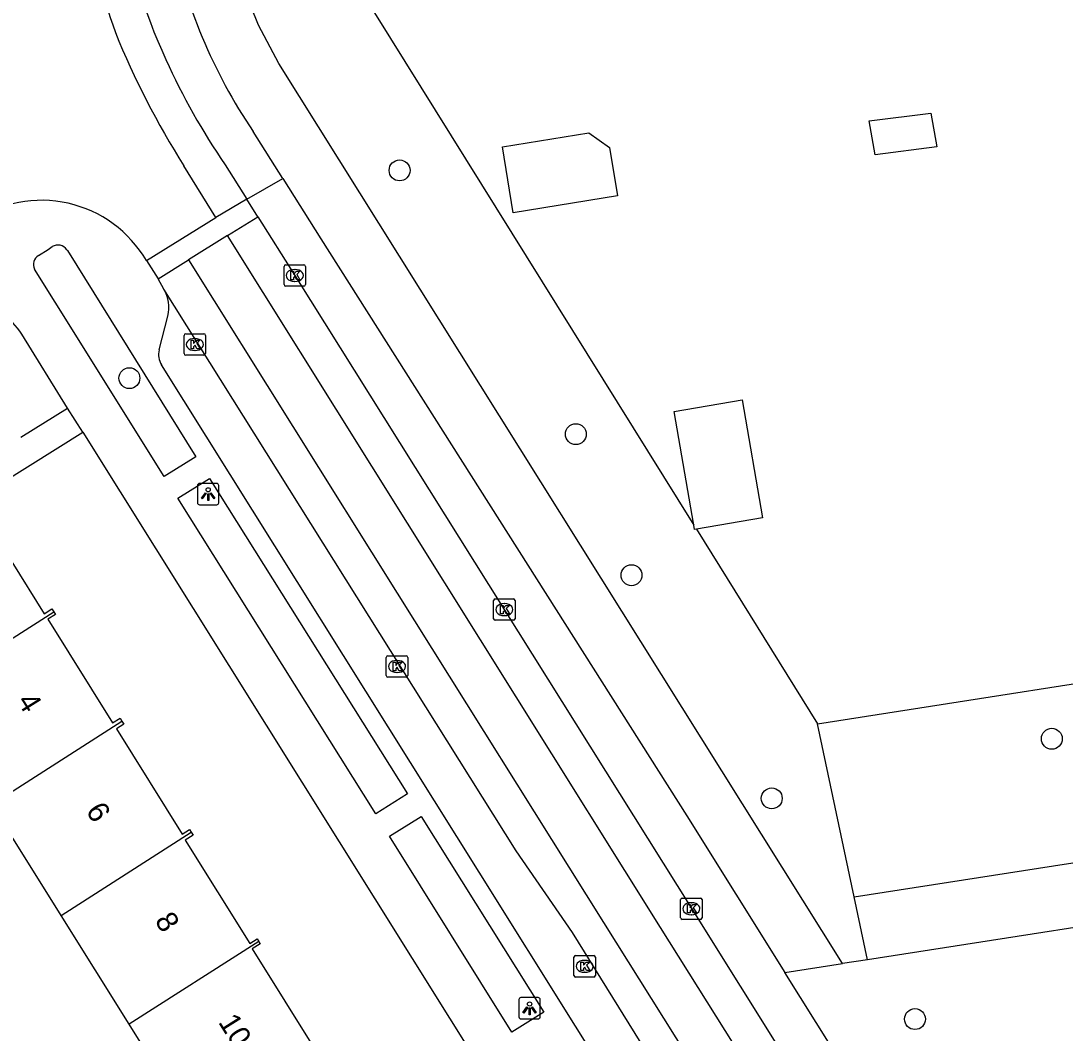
# Model space of a CAD drawing. Extents: x 160077 to 160945, y 386481 to 387498.
# Drawn here: x 160375.48 to 160424.31, y 387095.99 to 387143.33 of the extents above; entities that cross this region are included whole.
import ezdxf

# ---------------------------------------------------------------- set-up
doc = ezdxf.new("R2010")
doc.units = 0
for name, color, linetype in [('IMGEO_Boom', 7, 'Continuous'), ('IMGEO_Groenvoorziening', 7, 'Continuous'), ('IMGEO_Kolk', 7, 'Continuous'), ('IMGEO_Lichtpunt', 7, 'Continuous'), ('IMGEO_Pand', 7, 'Continuous'), ('IMGEO_Pand_nummerreeks', 7, 'Continuous'), ('IMGEO_Rijbaan_lokaal_gesloten', 7, 'Continuous'), ('IMGEO_Rijbaan_lokaal_open', 7, 'Continuous'), ('IMGEO_Voetpad_open', 7, 'Continuous')]:
    doc.layers.add(name, color=color, linetype=linetype)

msp = doc.modelspace()

# ---------------------------------------------------------------- linework, layer by layer
at = {"layer": 'IMGEO_Boom'}
for centre in [(160393.191, 387136.336), (160380.556, 387126.619), (160401.433, 387124.001), (160404.036, 387117.403), (160423.692, 387109.754), (160410.595, 387106.967), (160417.293, 387096.645)]:
    msp.add_circle(centre, 0.489, dxfattribs=at)
at = {"layer": 'IMGEO_Groenvoorziening'}
for points in [[(160389.931, 387148.86), (160390.592, 387146.738), (160392.013, 387143.711), (160406.951, 387119.747)], [(160413.9, 387099.239), (160387.536, 387141.34), (160386.589, 387143.125), (160384.699, 387147.814)], [(160407.072, 387119.553), (160412.74, 387110.46)], [(160412.74, 387110.46), (160432.671, 387113.564), (160452.281, 387116.619)], [(160414.448, 387102.361), (160412.74, 387110.46)], [(160414.448, 387102.361), (160453.551, 387108.448)], [(160450.268, 387104.901), (160415.068, 387099.421)], [(160415.068, 387099.421), (160414.448, 387102.361)], [(160415.068, 387099.421), (160413.9, 387099.239)], [(160411.212, 387098.821), (160413.9, 387099.239)]]:
    msp.add_lwpolyline(points, dxfattribs=at)
at = {"layer": 'IMGEO_Kolk'}
for p, q in [((160387.788, 387130.995), (160387.788, 387131.847)), ((160387.863, 387131.921), (160388.715, 387131.921)), ((160388.276, 387131.701), (160388.301, 387131.701)), ((160388.789, 387131.847), (160388.789, 387130.995)), ((160388.299, 387131.141), (160388.274, 387131.141)), ((160388.715, 387130.921), (160387.863, 387130.921)), ((160383.191, 387128.692), (160384.043, 387128.692)), ((160383.116, 387127.766), (160383.116, 387128.618)), ((160383.604, 387128.472), (160383.629, 387128.472)), ((160384.117, 387128.618), (160384.117, 387127.766)), ((160384.043, 387127.692), (160383.191, 387127.692)), ((160383.627, 387127.912), (160383.602, 387127.912)), ((160397.588, 387115.368), (160397.588, 387116.22)), ((160397.663, 387116.294), (160398.515, 387116.294)), ((160398.076, 387116.074), (160398.101, 387116.074)), ((160398.589, 387116.22), (160398.589, 387115.368)), ((160398.099, 387115.514), (160398.074, 387115.514)), ((160398.515, 387115.294), (160397.663, 387115.294)), ((160392.57, 387112.709), (160392.57, 387113.561)), ((160392.645, 387113.635), (160393.497, 387113.635)), ((160393.571, 387113.561), (160393.571, 387112.709)), ((160393.058, 387113.415), (160393.083, 387113.415)), ((160393.497, 387112.635), (160392.645, 387112.635)), ((160393.081, 387112.855), (160393.056, 387112.855)), ((160406.41, 387102.306), (160407.262, 387102.306)), ((160406.335, 387101.38), (160406.335, 387102.232)), ((160406.823, 387102.086), (160406.848, 387102.086)), ((160407.336, 387102.232), (160407.336, 387101.38)), ((160407.262, 387101.306), (160406.41, 387101.306)), ((160406.846, 387101.526), (160406.821, 387101.526)), ((160401.345, 387098.686), (160401.345, 387099.538)), ((160401.42, 387099.612), (160402.272, 387099.612)), ((160401.833, 387099.392), (160401.858, 387099.392)), ((160402.346, 387099.538), (160402.346, 387098.686)), ((160402.272, 387098.612), (160401.42, 387098.612)), ((160401.856, 387098.832), (160401.831, 387098.832))]:
    msp.add_line(p, q, dxfattribs=at)
for points in [[(160387.788, 387130.995), (160387.788, 387131.847)], [(160387.863, 387131.921), (160388.715, 387131.921)], [(160388.109, 387131.621), (160388.232, 387131.621), (160388.232, 387131.47), (160388.362, 387131.621), (160388.526, 387131.621), (160388.38, 387131.47), (160388.533, 387131.221), (160388.381, 387131.221), (160388.296, 387131.385), (160388.232, 387131.318), (160388.232, 387131.221), (160388.109, 387131.221), (160388.109, 387131.621)], [(160388.789, 387131.847), (160388.789, 387130.995)], [(160388.715, 387130.921), (160387.863, 387130.921)], [(160383.191, 387128.692), (160384.043, 387128.692)], [(160383.116, 387127.766), (160383.116, 387128.618)], [(160383.437, 387128.392), (160383.56, 387128.392), (160383.56, 387128.241), (160383.69, 387128.392), (160383.854, 387128.392), (160383.708, 387128.241), (160383.861, 387127.992), (160383.709, 387127.992), (160383.624, 387128.156), (160383.56, 387128.089), (160383.56, 387127.992), (160383.437, 387127.992), (160383.437, 387128.392)], [(160384.117, 387128.618), (160384.117, 387127.766)], [(160384.043, 387127.692), (160383.191, 387127.692)], [(160397.588, 387115.368), (160397.588, 387116.22)], [(160397.663, 387116.294), (160398.515, 387116.294)], [(160397.909, 387115.994), (160398.032, 387115.994), (160398.032, 387115.843), (160398.162, 387115.994), (160398.326, 387115.994), (160398.18, 387115.843), (160398.333, 387115.594), (160398.181, 387115.594), (160398.096, 387115.758), (160398.032, 387115.691), (160398.032, 387115.594), (160397.909, 387115.594), (160397.909, 387115.994)], [(160398.589, 387116.22), (160398.589, 387115.368)], [(160398.515, 387115.294), (160397.663, 387115.294)], [(160392.57, 387112.709), (160392.57, 387113.561)], [(160392.645, 387113.635), (160393.497, 387113.635)], [(160393.571, 387113.561), (160393.571, 387112.709)], [(160392.891, 387113.335), (160393.014, 387113.335), (160393.014, 387113.184), (160393.144, 387113.335), (160393.308, 387113.335), (160393.162, 387113.184), (160393.315, 387112.935), (160393.163, 387112.935), (160393.078, 387113.099), (160393.014, 387113.032), (160393.014, 387112.935), (160392.891, 387112.935), (160392.891, 387113.335)], [(160393.497, 387112.635), (160392.645, 387112.635)], [(160406.41, 387102.306), (160407.262, 387102.306)], [(160406.335, 387101.38), (160406.335, 387102.232)], [(160406.656, 387102.006), (160406.779, 387102.006), (160406.779, 387101.855), (160406.909, 387102.006), (160407.073, 387102.006), (160406.927, 387101.855), (160407.08, 387101.606), (160406.928, 387101.606), (160406.843, 387101.77), (160406.779, 387101.703), (160406.779, 387101.606), (160406.656, 387101.606), (160406.656, 387102.006)], [(160407.336, 387102.232), (160407.336, 387101.38)], [(160407.262, 387101.306), (160406.41, 387101.306)], [(160401.345, 387098.686), (160401.345, 387099.538)], [(160401.42, 387099.612), (160402.272, 387099.612)], [(160402.346, 387099.538), (160402.346, 387098.686)], [(160401.666, 387099.312), (160401.789, 387099.312), (160401.789, 387099.161), (160401.919, 387099.312), (160402.083, 387099.312), (160401.937, 387099.161), (160402.09, 387098.912), (160401.938, 387098.912), (160401.853, 387099.076), (160401.789, 387099.009), (160401.789, 387098.912), (160401.666, 387098.912), (160401.666, 387099.312)], [(160402.272, 387098.612), (160401.42, 387098.612)]]:
    msp.add_lwpolyline(points, dxfattribs=at)
for centre, start, end in [((160387.865, 387131.845), 91.552, 178.448), ((160387.865, 387131.845), 91.552, 178.448), ((160388.713, 387131.845), 1.552, 88.448), ((160388.713, 387131.845), 1.552, 88.448), ((160387.865, 387130.997), 181.552, 268.448), ((160387.865, 387130.997), 181.552, 268.448), ((160388.713, 387130.997), 271.552, 358.448), ((160388.713, 387130.997), 271.552, 358.448), ((160383.193, 387128.616), 91.552, 178.448), ((160383.193, 387128.616), 91.552, 178.448), ((160384.041, 387128.616), 1.552, 88.448), ((160384.041, 387128.616), 1.552, 88.448), ((160383.193, 387127.768), 181.552, 268.448), ((160383.193, 387127.768), 181.552, 268.448), ((160384.041, 387127.768), 271.552, 358.448), ((160384.041, 387127.768), 271.552, 358.448), ((160397.665, 387116.218), 91.552, 178.448), ((160397.665, 387116.218), 91.552, 178.448), ((160398.513, 387116.218), 1.552, 88.448), ((160398.513, 387116.218), 1.552, 88.448), ((160397.665, 387115.37), 181.552, 268.448), ((160397.665, 387115.37), 181.552, 268.448), ((160398.513, 387115.37), 271.552, 358.448), ((160398.513, 387115.37), 271.552, 358.448), ((160392.647, 387113.559), 91.552, 178.448), ((160392.647, 387113.559), 91.552, 178.448), ((160393.495, 387113.559), 1.552, 88.448), ((160393.495, 387113.559), 1.552, 88.448), ((160392.647, 387112.711), 181.552, 268.448), ((160392.647, 387112.711), 181.552, 268.448), ((160393.495, 387112.711), 271.552, 358.448), ((160393.495, 387112.711), 271.552, 358.448), ((160406.412, 387102.23), 91.552, 178.448), ((160406.412, 387102.23), 91.552, 178.448), ((160407.26, 387102.23), 1.552, 88.448), ((160407.26, 387102.23), 1.552, 88.448), ((160406.412, 387101.382), 181.552, 268.448), ((160406.412, 387101.382), 181.552, 268.448), ((160407.26, 387101.382), 271.552, 358.448), ((160407.26, 387101.382), 271.552, 358.448), ((160401.422, 387099.536), 91.552, 178.448), ((160401.422, 387099.536), 91.552, 178.448), ((160402.27, 387099.536), 1.552, 88.448), ((160402.27, 387099.536), 1.552, 88.448), ((160401.422, 387098.688), 181.552, 268.448), ((160401.422, 387098.688), 181.552, 268.448), ((160402.27, 387098.688), 271.552, 358.448), ((160402.27, 387098.688), 271.552, 358.448)]:
    msp.add_arc(centre, 0.0765, start, end, dxfattribs=at)
for centre, major_axis, ratio, start_param, end_param in [((160388.275, 387131.421), (-0.387, 0.002), 0.722429, 4.712389, 7.853982), ((160388.3, 387131.421), (-0.39, 0.002), 0.717154, 1.570796, 4.712389), ((160383.603, 387128.192), (-0.387, 0.002), 0.722429, 4.712389, 7.853982), ((160383.628, 387128.192), (-0.39, 0.002), 0.717154, 1.570796, 4.712389), ((160398.075, 387115.794), (-0.387, 0.002), 0.722429, 4.712389, 7.853982), ((160398.1, 387115.794), (-0.39, 0.002), 0.717154, 1.570796, 4.712389), ((160393.057, 387113.135), (-0.387, 0.002), 0.722429, 4.712389, 7.853982), ((160393.082, 387113.135), (-0.39, 0.002), 0.717154, 1.570796, 4.712389), ((160406.822, 387101.806), (-0.387, 0.002), 0.722429, 4.712389, 7.853982), ((160406.847, 387101.806), (-0.39, 0.002), 0.717154, 1.570796, 4.712389), ((160401.832, 387099.112), (-0.387, 0.002), 0.722429, 4.712389, 7.853982), ((160401.857, 387099.112), (-0.39, 0.002), 0.717154, 1.570796, 4.712389)]:
    msp.add_ellipse(centre, major_axis=major_axis, ratio=ratio, start_param=start_param, end_param=end_param, dxfattribs=at)
at = {"layer": 'IMGEO_Lichtpunt'}
for p, q in [((160383.74, 387121.599), (160383.74, 387120.792)), ((160383.74, 387121.599), (160383.74, 387120.792)), ((160384.642, 387121.694), (160383.834, 387121.694)), ((160384.642, 387121.694), (160383.834, 387121.694)), ((160384.736, 387120.792), (160384.736, 387121.599)), ((160384.736, 387120.792), (160384.736, 387121.599)), ((160383.834, 387120.698), (160384.642, 387120.698)), ((160383.834, 387120.698), (160384.642, 387120.698)), ((160398.769, 387097.554), (160398.769, 387096.747)), ((160398.769, 387097.554), (160398.769, 387096.747)), ((160399.671, 387097.649), (160398.863, 387097.649)), ((160399.671, 387097.649), (160398.863, 387097.649)), ((160399.765, 387096.747), (160399.765, 387097.554)), ((160399.765, 387096.747), (160399.765, 387097.554)), ((160398.863, 387096.653), (160399.671, 387096.653)), ((160398.863, 387096.653), (160399.671, 387096.653))]:
    msp.add_line(p, q, dxfattribs=at)
for points in [[(160384.114, 387121.263), (160384.153, 387121.235), (160383.965, 387120.973), (160383.927, 387121), (160384.114, 387121.263)], [(160384.216, 387121.215), (160384.263, 387121.215), (160384.263, 387120.893), (160384.216, 387120.893), (160384.216, 387121.215)], [(160384.326, 387121.235), (160384.364, 387121.262), (160384.551, 387121), (160384.512, 387120.972), (160384.326, 387121.235)], [(160399.143, 387097.218), (160399.182, 387097.19), (160398.994, 387096.928), (160398.956, 387096.955), (160399.143, 387097.218)], [(160399.245, 387097.17), (160399.292, 387097.17), (160399.292, 387096.848), (160399.245, 387096.848), (160399.245, 387097.17)], [(160399.355, 387097.19), (160399.393, 387097.217), (160399.58, 387096.955), (160399.541, 387096.927), (160399.355, 387097.19)]]:
    msp.add_lwpolyline(points, dxfattribs=at)
for centre in [(160384.239, 387121.397), (160399.268, 387097.352)]:
    msp.add_circle(centre, 0.0994, dxfattribs=at)
for centre, start, end in [((160383.834, 387121.599), 90, 180), ((160383.834, 387121.599), 90, 180), ((160384.642, 387121.599), 0, 90), ((160384.642, 387121.599), 0, 90), ((160383.834, 387120.792), 180, 270), ((160383.834, 387120.792), 180, 270), ((160384.642, 387120.792), 270, 0), ((160384.642, 387120.792), 270, 360), ((160398.863, 387097.554), 90, 180), ((160398.863, 387097.554), 90, 180), ((160399.671, 387097.554), 0, 90), ((160399.671, 387097.554), 0, 90), ((160398.863, 387096.747), 180, 270), ((160398.863, 387096.747), 180, 270), ((160399.671, 387096.747), 270, 0), ((160399.671, 387096.747), 270, 360)]:
    msp.add_arc(centre, 0.0946, start, end, dxfattribs=at)
at = {"layer": 'IMGEO_Pand'}
for points in [[(160418.034, 387139.018), (160418.318, 387137.432), (160415.43, 387137.065), (160415.156, 387138.653), (160418.034, 387139.018)], [(160402.044, 387138.093), (160403.014, 387137.408), (160403.377, 387135.144), (160398.504, 387134.349), (160398, 387137.434), (160402.044, 387138.093)], [(160406.951, 387119.747), (160406.038, 387125.066), (160409.218, 387125.612), (160410.167, 387120.084), (160407.072, 387119.553)], [(160370.912, 387111.792), (160367.794, 387116.792), (160367.443, 387116.574), (160367.238, 387116.904), (160369.466, 387118.294), (160373.708, 387120.939), (160373.876, 387120.67), (160373.537, 387120.459), (160376.568, 387115.598), (160376.933, 387115.826), (160377.015, 387115.695)], [(160407.072, 387119.553), (160406.987, 387119.538), (160406.951, 387119.747)], [(160370.912, 387111.792), (160377.015, 387115.695)], [(160377.015, 387115.695), (160377.095, 387115.565), (160376.736, 387115.341), (160379.761, 387110.492), (160380.116, 387110.713), (160380.203, 387110.573)], [(160374.111, 387106.678), (160380.203, 387110.573)], [(160380.203, 387110.573), (160380.291, 387110.431), (160379.954, 387110.221), (160383.022, 387105.3), (160383.365, 387105.514), (160383.449, 387105.38)], [(160377.36, 387101.486), (160374.111, 387106.678)], [(160377.36, 387101.486), (160383.449, 387105.38)], [(160383.449, 387105.38), (160383.533, 387105.246), (160383.165, 387105.016), (160386.185, 387100.174), (160386.536, 387100.392), (160386.606, 387100.28)], [(160380.541, 387096.402), (160377.36, 387101.486)], [(160386.606, 387100.28), (160380.541, 387096.402)], [(160386.606, 387100.28), (160386.675, 387100.169), (160386.303, 387099.937), (160389.359, 387095.037), (160389.732, 387095.27), (160389.79, 387095.178)], [(160383.731, 387091.304), (160380.541, 387096.402)]]:
    msp.add_lwpolyline(points, dxfattribs=at)
at = {"layer": 'IMGEO_Rijbaan_lokaal_gesloten'}
for points in [[(160384.605, 387134.126), (160383.108, 387136.554)], [(160385.032, 387136.591), (160386.053, 387134.992)], [(160386.556, 387134.162), (160388.289, 387131.421), (160398.089, 387115.794), (160406.823, 387101.852), (160416.063, 387087.072), (160425.845, 387071.435), (160427.037, 387069.523)], [(160454.017, 387023.48), (160405.388, 387100.925), (160385.146, 387133.284)], [(160383.315, 387132.149), (160393.07, 387116.568), (160402.73, 387101.168), (160427.331, 387061.943), (160452.236, 387022.341)], [(160382.171, 387130.783), (160381.898, 387131.264)], [(160425.761, 387061.225), (160401.279, 387100.695), (160398.645, 387104.519), (160382.171, 387130.783)]]:
    msp.add_lwpolyline(points, dxfattribs=at)
for centre, radius, start, end in [((160407.855, 387153.271), 28.161, 189.3566, 204.6567), ((160414.617, 387154.962), 36.792, 190.1303, 199.3232), ((160415.46, 387157.156), 38.355, 202.0002, 212.4893), ((160412.52, 387155.279), 33.239, 204.4474, 214.2107)]:
    msp.add_arc(centre, radius, start, end, dxfattribs=at)
at = {"layer": 'IMGEO_Rijbaan_lokaal_open'}
for points in [[(160386.053, 387134.992), (160384.605, 387134.126)], [(160386.556, 387134.162), (160386.053, 387134.992)], [(160381.348, 387132.117), (160384.605, 387134.126)], [(160385.146, 387133.284), (160386.556, 387134.162)], [(160385.146, 387133.284), (160383.315, 387132.149)], [(160381.348, 387132.117), (160381.898, 387131.264)], [(160381.898, 387131.264), (160383.315, 387132.149)]]:
    msp.add_lwpolyline(points, dxfattribs=at)
msp.add_arc((160376.44, 387129.256), 5.681, 30.2353, 124.29, dxfattribs=at)
at = {"layer": 'IMGEO_Voetpad_open'}
for points in [[(160387.734, 387135.95), (160386.346, 387138.153)], [(160386.053, 387134.992), (160387.734, 387135.95)], [(160387.734, 387135.95), (160389.509, 387133.132), (160406.623, 387106.149), (160411.212, 387098.821)], [(160376.305, 387132.351), (160376.751, 387132.643), (160376.942, 387132.768)], [(160377.636, 387132.617), (160377.653, 387132.588), (160383.655, 387122.939), (160382.186, 387122.013), (160377.086, 387130.179)], [(160377.086, 387130.179), (160376.114, 387131.715)], [(160381.941, 387127.938), (160382.353, 387129.525)], [(160377.667, 387125.214), (160375.529, 387128.679)], [(160422.39, 387062.839), (160401.41, 387096.317), (160396.916, 387103.508), (160382.054, 387127.246)], [(160375.48, 387123.863), (160377.667, 387125.214)], [(160378.372, 387124.087), (160377.667, 387125.214)], [(160364.251, 387098.538), (160356.736, 387110.548), (160378.372, 387124.087)], [(160378.372, 387124.087), (160421.163, 387055.706)], [(160392.086, 387106.246), (160382.816, 387121.007), (160384.306, 387121.931), (160393.553, 387107.184), (160392.086, 387106.246)], [(160392.712, 387105.203), (160394.197, 387106.126), (160399.929, 387096.965), (160398.444, 387096.038), (160392.712, 387105.203)], [(160426.9, 387073.769), (160411.212, 387098.821)]]:
    msp.add_lwpolyline(points, dxfattribs=at)
for centre, radius, start, end in [((160407.068, 387152.214), 25.042, 191.1436, 214.1588), ((160377.21, 387132.331), 0.513, 33.8846, 121.5653), ((160376.574, 387131.924), 0.505, 122.1787, 204.3898), ((160380.625, 387129.917), 1.772, 347.2089, 29.2553), ((160373.334, 387127.315), 2.584, 31.8584, 91.7117), ((160382.899, 387127.739), 0.979, 168.2835, 210.265)]:
    msp.add_arc(centre, radius, start, end, dxfattribs=at)

# ---------------------------------------------------------------- texts
at = {"layer": 'IMGEO_Pand_nummerreeks'}
for s, p in [('4', (160375.273, 387111.519)), ('6', (160378.492, 387106.385)), ('8', (160381.714, 387101.247)), ('10', (160384.688, 387096.503))]:
    msp.add_text(s, height=1, rotation=302.0901, dxfattribs=at).set_placement(p)

doc.saveas('drawing.dxf')
